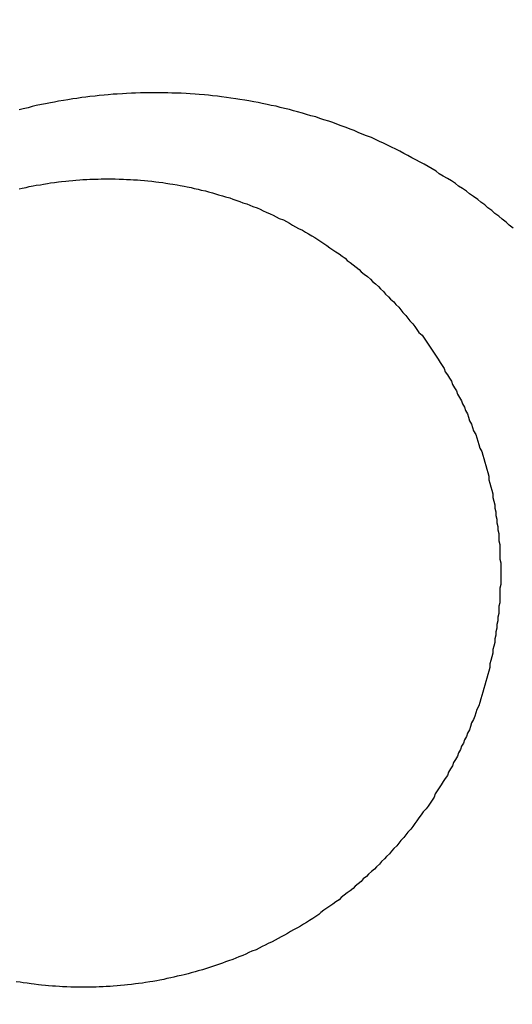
# Model space of a CAD drawing. Header units: millimetres. Extents: x 11979 to 23691, y 12825 to 41978.
# Tile 600 of 656: x 21620.76 to 21621.246, y 40482.188 to 40483.161. Entities that reach past the tile are written whole.
import ezdxf

# ---------------------------------------------------------------- set-up
doc = ezdxf.new("R2010")
doc.units = ezdxf.units.MM
for name, color, linetype in [('- niebieska cienka - izolacja', 120, 'Continuous'), ('-WYMIAR', 8, 'Continuous'), ('PROJEKTOWANE', 5, 'Continuous')]:
    doc.layers.add(name, color=color, linetype=linetype)
doc.styles.get("Standard").update_dxf_attribs({"font": 'arial.ttf'})
doc.dimstyles.new('CZA-KROPKA-50', dxfattribs={"dimtxt": 12, "dimasz": 1, "dimexe": 2, "dimexo": 25, "dimgap": 4, "dimtad": 1, "dimdec": 1, "dimrnd": 0.5, "dimzin": 9, "dimdsep": 46, "dimtxsty": 'Standard', "dimblk": 'CZA-KROPKA', "dimblk1": 'CZA-KROPKA', "dimblk2": 'CZA-KROPKA', "dimsah": 1, "dimcen": -20, "dimse1": 1, "dimse2": 1, "dimclrd": 8, "dimclre": 8, "dimclrt": 9, "dimadec": 0, "dimazin": 0, "dimtfac": 1, "dimtdec": 1, "dimtmove": 1, "dimatfit": 3, "dimldrblk": 'CZA-KROPKA', "dimfxl": 1, "dimtolj": 1, "dimtzin": 9, "dimarcsym": 0})

# ---------------------------------------------------------------- blocks, each defined once
blk = doc.blocks.new('CZA-KROPKA')
at = {"layer": '-WYMIAR', "linetype": 'ByBlock'}
for p, q in [((0, 10), (0, -10)), ((5, 0), (-5, 0))]:
    blk.add_line(p, q, dxfattribs=at)
at = {"layer": '-WYMIAR', "linetype": 'ByBlock', "const_width": 2.5}
blk.add_lwpolyline([(-1.25, 0, 1), (1.25, 0, 1)], format="xyb", close=True, dxfattribs=at)
blk = doc.blocks.new('*D1572')
at = {"layer": '-WYMIAR', "color": 8, "lineweight": -2}
blk.add_line((19929.26778, 40021.6846), (22203.26778, 40021.6846), dxfattribs=at)
at = {"layer": 'Defpoints', "color": 0}
for p in [(19928.26778, 40529.34138), (22204.26778, 40500.34138), (22204.26778, 40021.6846)]:
    blk.add_point(p, dxfattribs=at)
at = {"layer": '-WYMIAR', "color": 8, "lineweight": -2, "rotation": 180}
blk.add_blockref('CZA-KROPKA', (19928.26778, 40021.6846), dxfattribs=at)
at = {"layer": '-WYMIAR', "color": 8, "lineweight": -2}
blk.add_blockref('CZA-KROPKA', (22204.26778, 40021.6846), dxfattribs=at)
at = {"layer": '-WYMIAR', "color": 9, "insert": (21066.26778, 40031.81148), "char_height": 12, "attachment_point": 5}
blk.add_mtext('\\A1;2276', dxfattribs=at)
blk = doc.blocks.new('Pisuar NOVA PRO ze zintegrowanym ceramicznym sitkiem')
for points in [[(-0.0290765, -0.2038634, 0), (-0.0291165, -0.2038334, 0), (-0.0291465, -0.2038034, 0), (-0.0291865, -0.2037744, 0), (-0.0292165, -0.2037454, 0), (-0.0292565, -0.2037164, 0), (-0.0292865, -0.2036884, 0), (-0.0293265, -0.2036604, 0), (-0.0293565, -0.2036324, 0), (-0.0293965, -0.2036054, 0), (-0.0294265, -0.2035784, 0), (-0.0294665, -0.2035514, 0), (-0.0295065, -0.2035244, 0), (-0.0295365, -0.2034984, 0), (-0.0295765, -0.2034724, 0), (-0.0296165, -0.2034474, 0), (-0.0296465, -0.2034214, 0), (-0.0296865, -0.2033964, 0), (-0.0297265, -0.2033724, 0), (-0.0297665, -0.2033484, 0), (-0.0298065, -0.2033244, 0), (-0.0298365, -0.2033004, 0), (-0.0298765, -0.2032774, 0), (-0.0299165, -0.2032544, 0), (-0.0299565, -0.2032314, 0), (-0.0299965, -0.2032094, 0), (-0.0300365, -0.2031874, 0), (-0.0300765, -0.2031664, 0), (-0.0301165, -0.2031444, 0), (-0.0301565, -0.2031234, 0), (-0.0301965, -0.2031034, 0), (-0.0302365, -0.2030834, 0), (-0.0302765, -0.2030634, 0), (-0.0303165, -0.2030434, 0), (-0.0303565, -0.2030244, 0), (-0.0303965, -0.2030054, 0), (-0.0304365, -0.2029864, 0), (-0.0304765, -0.2029684, 0), (-0.0305265, -0.2029504, 0), (-0.0305665, -0.2029334, 0), (-0.0306065, -0.2029164, 0), (-0.0306465, -0.2028994, 0), (-0.0306865, -0.2028834, 0), (-0.0307265, -0.2028674, 0), (-0.0307765, -0.2028514, 0), (-0.0308165, -0.2028354, 0), (-0.0308565, -0.2028204, 0), (-0.0308965, -0.2028064, 0), (-0.0309465, -0.2027924, 0), (-0.0309865, -0.2027784, 0), (-0.0310265, -0.2027644, 0), (-0.0310765, -0.2027514, 0), (-0.0311165, -0.2027384, 0), (-0.0311565, -0.2027264, 0), (-0.0312065, -0.2027134, 0), (-0.0312465, -0.2027024, 0), (-0.0312865, -0.2026904, 0), (-0.0313365, -0.2026794, 0), (-0.0313765, -0.2026694, 0), (-0.0314165, -0.2026584, 0), (-0.0314665, -0.2026494, 0), (-0.0315065, -0.2026394, 0), (-0.0315565, -0.2026304, 0), (-0.0315965, -0.2026214, 0), (-0.0316365, -0.2026134, 0), (-0.0316865, -0.2026054, 0), (-0.0317265, -0.2025974, 0), (-0.0317765, -0.2025904, 0), (-0.0318165, -0.2025834, 0), (-0.0318665, -0.2025774, 0), (-0.0319065, -0.2025704, 0), (-0.0319565, -0.2025654, 0), (-0.0319965, -0.2025594, 0), (-0.0320465, -0.2025544, 0), (-0.0320865, -0.2025504, 0), (-0.0321265, -0.2025464, 0), (-0.0321765, -0.2025424, 0), (-0.0322165, -0.2025384, 0), (-0.0322665, -0.2025354, 0), (-0.0323065, -0.2025334, 0), (-0.0323565, -0.2025304, 0), (-0.0323965, -0.2025284, 0), (-0.0324465, -0.2025274, 0), (-0.0324865, -0.2025264, 0), (-0.0325365, -0.2025254, 0), (-0.0325765, -0.2025244, 0), (-0.0326265, -0.2025244, 0), (-0.0326665, -0.2025244, 0), (-0.0327165, -0.2025254, 0), (-0.0327565, -0.2025264, 0), (-0.0328065, -0.2025284, 0), (-0.0328465, -0.2025294, 0), (-0.0328965, -0.2025324, 0), (-0.0329365, -0.2025344, 0), (-0.0329865, -0.2025374, 0), (-0.0330265, -0.2025404, 0), (-0.0330765, -0.2025444, 0), (-0.0331165, -0.2025484, 0), (-0.0331665, -0.2025524, 0), (-0.0332065, -0.2025574, 0), (-0.0332565, -0.2025624, 0), (-0.0332965, -0.2025674, 0), (-0.0333365, -0.2025734, 0), (-0.0333865, -0.2025804, 0), (-0.0334265, -0.2025864, 0), (-0.0334765, -0.2025934, 0), (-0.0335165, -0.2026004, 0), (-0.0335665, -0.2026084, 0), (-0.0336065, -0.2026164, 0), (-0.0336465, -0.2026244, 0), (-0.0336965, -0.2026334, 0), (-0.0337365, -0.2026424, 0), (-0.0337865, -0.2026524, 0), (-0.0338265, -0.2026614, 0), (-0.0338665, -0.2026724, 0), (-0.0339165, -0.2026824, 0), (-0.0339565, -0.2026934, 0)], [(-0.0339565, -0.2034744, 0), (-0.0339265, -0.2034664, 0), (-0.0338865, -0.2034594, 0), (-0.0338565, -0.2034524, 0), (-0.0338165, -0.2034454, 0), (-0.0337865, -0.2034394, 0), (-0.0337465, -0.2034334, 0), (-0.0337165, -0.2034274, 0), (-0.0336765, -0.2034214, 0), (-0.0336465, -0.2034164, 0), (-0.0336065, -0.2034114, 0), (-0.0335665, -0.2034064, 0), (-0.0335365, -0.2034024, 0), (-0.0334965, -0.2033984, 0), (-0.0334665, -0.2033954, 0), (-0.0334265, -0.2033914, 0), (-0.0333965, -0.2033884, 0), (-0.0333565, -0.2033864, 0), (-0.0333265, -0.2033834, 0), (-0.0332865, -0.2033814, 0), (-0.0332565, -0.2033794, 0), (-0.0332165, -0.2033784, 0), (-0.0331765, -0.2033774, 0), (-0.0331465, -0.2033764, 0), (-0.0331065, -0.2033764, 0), (-0.0330765, -0.2033764, 0), (-0.0330365, -0.2033764, 0), (-0.0330065, -0.2033764, 0), (-0.0329665, -0.2033774, 0), (-0.0329265, -0.2033784, 0), (-0.0328965, -0.2033804, 0), (-0.0328565, -0.2033824, 0), (-0.0328265, -0.2033844, 0), (-0.0327865, -0.2033864, 0), (-0.0327565, -0.2033894, 0), (-0.0327165, -0.2033924, 0), (-0.0326865, -0.2033964, 0), (-0.0326465, -0.2033994, 0), (-0.0326065, -0.2034034, 0), (-0.0325765, -0.2034084, 0), (-0.0325365, -0.2034124, 0), (-0.0325065, -0.2034174, 0), (-0.0324665, -0.2034234, 0), (-0.0324365, -0.2034294, 0), (-0.0323965, -0.2034354, 0), (-0.0323665, -0.2034414, 0), (-0.0323265, -0.2034484, 0), (-0.0322965, -0.2034554, 0), (-0.0322565, -0.2034624, 0), (-0.0322265, -0.2034694, 0), (-0.0321865, -0.2034774, 0), (-0.0321565, -0.2034864, 0), (-0.0321165, -0.2034944, 0), (-0.0320865, -0.2035034, 0), (-0.0320465, -0.2035134, 0), (-0.0320165, -0.2035224, 0), (-0.0319865, -0.2035324, 0), (-0.0319465, -0.2035424, 0), (-0.0319165, -0.2035534, 0), (-0.0318765, -0.2035644, 0), (-0.0318465, -0.2035754, 0), (-0.0318165, -0.2035874, 0), (-0.0317765, -0.2035994, 0), (-0.0317465, -0.2036114, 0), (-0.0317065, -0.2036234, 0), (-0.0316765, -0.2036364, 0), (-0.0316465, -0.2036494, 0), (-0.0316065, -0.2036634, 0), (-0.0315765, -0.2036764, 0), (-0.0315465, -0.2036914, 0), (-0.0315165, -0.2037054, 0), (-0.0314765, -0.2037204, 0), (-0.0314465, -0.2037354, 0), (-0.0314165, -0.2037504, 0), (-0.0313865, -0.2037664, 0), (-0.0313465, -0.2037814, 0), (-0.0313165, -0.2037984, 0), (-0.0312865, -0.2038144, 0), (-0.0312565, -0.2038314, 0), (-0.0312265, -0.2038484, 0), (-0.0311965, -0.2038654, 0), (-0.0311565, -0.2038834, 0), (-0.0311265, -0.2039014, 0), (-0.0310965, -0.2039194, 0), (-0.0310665, -0.2039384, 0), (-0.0310365, -0.2039564, 0), (-0.0310065, -0.2039754, 0), (-0.0309765, -0.2039954, 0), (-0.0309465, -0.2040144, 0), (-0.0309165, -0.2040344, 0), (-0.0308865, -0.2040554, 0), (-0.0308565, -0.2040754, 0), (-0.0308265, -0.2040964, 0), (-0.0307965, -0.2041174, 0), (-0.0307665, -0.2041384, 0), (-0.0307365, -0.2041604, 0), (-0.0307165, -0.2041814, 0), (-0.0306865, -0.2042034, 0), (-0.0306565, -0.2042264, 0), (-0.0306265, -0.2042484, 0), (-0.0305965, -0.2042714, 0), (-0.0305765, -0.2042944, 0), (-0.0305465, -0.2043174, 0), (-0.0305165, -0.2043414, 0), (-0.0304865, -0.2043654, 0), (-0.0304665, -0.2043894, 0), (-0.0304365, -0.2044134, 0), (-0.0304065, -0.2044384, 0), (-0.0303865, -0.2044634, 0), (-0.0303565, -0.2044884, 0), (-0.0303365, -0.2045134, 0), (-0.0303065, -0.2045394, 0), (-0.0302865, -0.2045644, 0), (-0.0302565, -0.2045904, 0), (-0.0302365, -0.2046174, 0), (-0.0302065, -0.2046434, 0), (-0.0301865, -0.2046704, 0), (-0.0301665, -0.2046974, 0), (-0.0301365, -0.2047244, 0), (-0.0301165, -0.2047514, 0), (-0.0300965, -0.2047794, 0), (-0.0300665, -0.2048074, 0), (-0.0300465, -0.2048354, 0), (-0.0300265, -0.2048634, 0), (-0.0300065, -0.2048924, 0), (-0.0299765, -0.2049204, 0), (-0.0299565, -0.2049494, 0), (-0.0299365, -0.2049784, 0), (-0.0299165, -0.2050084, 0), (-0.0298965, -0.2050374, 0), (-0.0298765, -0.2050674, 0), (-0.0298565, -0.2050974, 0), (-0.0298365, -0.2051274, 0), (-0.0298165, -0.2051574, 0), (-0.0297965, -0.2051884, 0), (-0.0297765, -0.2052184, 0), (-0.0297565, -0.2052494, 0), (-0.0297465, -0.2052804, 0), (-0.0297265, -0.2053114, 0), (-0.0297065, -0.2053434, 0), (-0.0296865, -0.2053744, 0), (-0.0296765, -0.2054064, 0), (-0.0296565, -0.2054384, 0), (-0.0296365, -0.2054704, 0), (-0.0296265, -0.2055024, 0), (-0.0296065, -0.2055344, 0), (-0.0295865, -0.2055674, 0), (-0.0295765, -0.2055994, 0), (-0.0295565, -0.2056324, 0), (-0.0295465, -0.2056654, 0), (-0.0295265, -0.2056984, 0), (-0.0295165, -0.2057314, 0), (-0.0295065, -0.2057644, 0), (-0.0294865, -0.2057984, 0), (-0.0294765, -0.2058314, 0), (-0.0294665, -0.2058654, 0), (-0.0294465, -0.2058994, 0), (-0.0294365, -0.2059334, 0), (-0.0294265, -0.2059674, 0), (-0.0294165, -0.2060014, 0), (-0.0294065, -0.2060354, 0), (-0.0293865, -0.2060694, 0), (-0.0293765, -0.2061044, 0), (-0.0293665, -0.2061384, 0), (-0.0293565, -0.2061734, 0), (-0.0293465, -0.2062074, 0), (-0.0293365, -0.2062424, 0), (-0.0293265, -0.2062774, 0), (-0.0293165, -0.2063124, 0), (-0.0293165, -0.2063474, 0), (-0.0293065, -0.2063824, 0), (-0.0292965, -0.2064174, 0), (-0.0292865, -0.2064524, 0), (-0.0292765, -0.2064884, 0), (-0.0292765, -0.2065234, 0), (-0.0292665, -0.2065584, 0), (-0.0292565, -0.2065944, 0), (-0.0292565, -0.2066294, 0), (-0.0292465, -0.2066654, 0), (-0.0292465, -0.2067014, 0), (-0.0292365, -0.2067364, 0), (-0.0292365, -0.2067724, 0), (-0.0292265, -0.2068084, 0), (-0.0292265, -0.2068444, 0), (-0.0292165, -0.2068794, 0), (-0.0292165, -0.2069154, 0), (-0.0292165, -0.2069514, 0), (-0.0292065, -0.2069874, 0), (-0.0292065, -0.2070234, 0), (-0.0292065, -0.2070594, 0), (-0.0292065, -0.2070954, 0), (-0.0292065, -0.2071314, 0), (-0.0291965, -0.2071674, 0), (-0.0291965, -0.2072034, 0), (-0.0291965, -0.2072394, 0), (-0.0291965, -0.2072754, 0)], [(-0.0291965, -0.2072754, 0), (-0.0291965, -0.2073114, 0), (-0.0291965, -0.2073474, 0), (-0.0291965, -0.2073834, 0), (-0.0292065, -0.2074194, 0), (-0.0292065, -0.2074554, 0), (-0.0292065, -0.2074914, 0), (-0.0292065, -0.2075274, 0), (-0.0292065, -0.2075624, 0), (-0.0292165, -0.2075984, 0), (-0.0292165, -0.2076344, 0), (-0.0292165, -0.2076704, 0), (-0.0292265, -0.2077064, 0), (-0.0292265, -0.2077424, 0), (-0.0292365, -0.2077774, 0), (-0.0292365, -0.2078134, 0), (-0.0292465, -0.2078494, 0), (-0.0292465, -0.2078844, 0), (-0.0292565, -0.2079204, 0), (-0.0292565, -0.2079554, 0), (-0.0292665, -0.2079914, 0), (-0.0292765, -0.2080264, 0), (-0.0292765, -0.2080614, 0), (-0.0292865, -0.2080974, 0), (-0.0292965, -0.2081324, 0), (-0.0293065, -0.2081674, 0), (-0.0293065, -0.2082024, 0), (-0.0293165, -0.2082374, 0), (-0.0293265, -0.2082724, 0), (-0.0293365, -0.2083074, 0), (-0.0293465, -0.2083414, 0), (-0.0293565, -0.2083764, 0), (-0.0293665, -0.2084104, 0), (-0.0293765, -0.2084454, 0), (-0.0293865, -0.2084794, 0), (-0.0293965, -0.2085134, 0), (-0.0294065, -0.2085484, 0), (-0.0294165, -0.2085824, 0), (-0.0294365, -0.2086164, 0), (-0.0294465, -0.2086494, 0), (-0.0294565, -0.2086834, 0), (-0.0294665, -0.2087174, 0), (-0.0294865, -0.2087504, 0), (-0.0294965, -0.2087844, 0), (-0.0295065, -0.2088174, 0), (-0.0295265, -0.2088504, 0), (-0.0295365, -0.2088834, 0), (-0.0295565, -0.2089164, 0), (-0.0295665, -0.2089494, 0), (-0.0295865, -0.2089814, 0), (-0.0295965, -0.2090144, 0), (-0.0296165, -0.2090464, 0), (-0.0296265, -0.2090784, 0), (-0.0296465, -0.2091104, 0), (-0.0296665, -0.2091424, 0), (-0.0296765, -0.2091744, 0), (-0.0296965, -0.2092054, 0), (-0.0297165, -0.2092374, 0), (-0.0297265, -0.2092684, 0), (-0.0297465, -0.2092994, 0), (-0.0297665, -0.2093304, 0), (-0.0297865, -0.2093614, 0), (-0.0298065, -0.2093914, 0), (-0.0298265, -0.2094224, 0), (-0.0298465, -0.2094524, 0), (-0.0298565, -0.2094824, 0), (-0.0298765, -0.2095124, 0), (-0.0298965, -0.2095414, 0), (-0.0299165, -0.2095714, 0), (-0.0299365, -0.2096004, 0), (-0.0299665, -0.2096294, 0), (-0.0299865, -0.2096584, 0), (-0.0300065, -0.2096874, 0), (-0.0300265, -0.2097164, 0), (-0.0300465, -0.2097444, 0), (-0.0300665, -0.2097724, 0), (-0.0300865, -0.2098004, 0), (-0.0301165, -0.2098284, 0), (-0.0301365, -0.2098554, 0), (-0.0301565, -0.2098834, 0), (-0.0301865, -0.2099104, 0), (-0.0302065, -0.2099374, 0), (-0.0302265, -0.2099634, 0), (-0.0302565, -0.2099904, 0), (-0.0302765, -0.2100164, 0), (-0.0302965, -0.2100424, 0), (-0.0303265, -0.2100684, 0), (-0.0303465, -0.2100944, 0), (-0.0303765, -0.2101194, 0), (-0.0303965, -0.2101454, 0), (-0.0304265, -0.2101704, 0), (-0.0304465, -0.2101944, 0), (-0.0304765, -0.2102194, 0), (-0.0305065, -0.2102434, 0), (-0.0305265, -0.2102674, 0), (-0.0305565, -0.2102914, 0), (-0.0305765, -0.2103154, 0), (-0.0306065, -0.2103384, 0), (-0.0306365, -0.2103624, 0), (-0.0306565, -0.2103854, 0), (-0.0306865, -0.2104074, 0), (-0.0307165, -0.2104304, 0), (-0.0307465, -0.2104524, 0), (-0.0307765, -0.2104744, 0), (-0.0307965, -0.2104964, 0), (-0.0308265, -0.2105184, 0), (-0.0308565, -0.2105394, 0), (-0.0308865, -0.2105604, 0), (-0.0309165, -0.2105814, 0), (-0.0309465, -0.2106014, 0), (-0.0309765, -0.2106224, 0), (-0.0309965, -0.2106424, 0), (-0.0310265, -0.2106624, 0), (-0.0310565, -0.2106814, 0), (-0.0310865, -0.2107014, 0), (-0.0311165, -0.2107204, 0), (-0.0311465, -0.2107394, 0), (-0.0311765, -0.2107574, 0), (-0.0312065, -0.2107754, 0), (-0.0312465, -0.2107944, 0), (-0.0312765, -0.2108114, 0), (-0.0313065, -0.2108294, 0), (-0.0313365, -0.2108464, 0), (-0.0313665, -0.2108634, 0), (-0.0313965, -0.2108804, 0), (-0.0314265, -0.2108964, 0), (-0.0314565, -0.2109134, 0), (-0.0314965, -0.2109294, 0), (-0.0315265, -0.2109444, 0), (-0.0315565, -0.2109604, 0), (-0.0315865, -0.2109754, 0), (-0.0316165, -0.2109904, 0), (-0.0316565, -0.2110044, 0), (-0.0316865, -0.2110194, 0), (-0.0317165, -0.2110334, 0), (-0.0317465, -0.2110464, 0), (-0.0317865, -0.2110604, 0), (-0.0318165, -0.2110734, 0), (-0.0318465, -0.2110864, 0), (-0.0318865, -0.2110994, 0), (-0.0319165, -0.2111114, 0), (-0.0319465, -0.2111234, 0), (-0.0319865, -0.2111354, 0), (-0.0320165, -0.2111464, 0), (-0.0320465, -0.2111574, 0), (-0.0320865, -0.2111684, 0), (-0.0321165, -0.2111794, 0), (-0.0321465, -0.2111894, 0), (-0.0321865, -0.2111994, 0), (-0.0322165, -0.2112094, 0), (-0.0322565, -0.2112194, 0), (-0.0322865, -0.2112284, 0), (-0.0323265, -0.2112374, 0), (-0.0323565, -0.2112454, 0), (-0.0323965, -0.2112534, 0), (-0.0324265, -0.2112614, 0), (-0.0324565, -0.2112694, 0), (-0.0324965, -0.2112764, 0), (-0.0325265, -0.2112844, 0), (-0.0325665, -0.2112904, 0), (-0.0325965, -0.2112974, 0), (-0.0326365, -0.2113034, 0), (-0.0326665, -0.2113094, 0), (-0.0327065, -0.2113144, 0), (-0.0327365, -0.2113204, 0), (-0.0327765, -0.2113254, 0), (-0.0328065, -0.2113294, 0), (-0.0328465, -0.2113344, 0), (-0.0328865, -0.2113384, 0), (-0.0329165, -0.2113414, 0), (-0.0329565, -0.2113454, 0), (-0.0329865, -0.2113484, 0), (-0.0330265, -0.2113514, 0), (-0.0330565, -0.2113534, 0), (-0.0330965, -0.2113554, 0), (-0.0331265, -0.2113574, 0), (-0.0331665, -0.2113584, 0), (-0.0331965, -0.2113604, 0), (-0.0332365, -0.2113614, 0), (-0.0332765, -0.2113614, 0), (-0.0333065, -0.2113614, 0), (-0.0333465, -0.2113614, 0), (-0.0333765, -0.2113614, 0), (-0.0334165, -0.2113604, 0), (-0.0334465, -0.2113594, 0), (-0.0334865, -0.2113584, 0), (-0.0335265, -0.2113564, 0), (-0.0335565, -0.2113544, 0), (-0.0335965, -0.2113524, 0), (-0.0336265, -0.2113504, 0), (-0.0336665, -0.2113474, 0), (-0.0336965, -0.2113434, 0), (-0.0337365, -0.2113404, 0), (-0.0337665, -0.2113364, 0), (-0.0338065, -0.2113324, 0), (-0.0338365, -0.2113274, 0), (-0.0338765, -0.2113224, 0), (-0.0339165, -0.2113174, 0), (-0.0339465, -0.2113124, 0), (-0.0339865, -0.2113064, 0)]]:
    blk.add_polyline3d(points)

msp = doc.modelspace()

# ---------------------------------------------------------------- hatches: boundary and pattern name
at = {"layer": '- niebieska cienka - izolacja'}
h = msp.add_hatch(dxfattribs=at)
h.set_pattern_fill('ANSI31', color=5, scale=10)
h.set_pattern_definition([(315, (8112.473, 14221.135), (19.7999996, -4e-15), [3.394112, -24.607316]), (315, (8112.473, 14240.935), (19.7999996, -4e-15), [3.394112, -24.607316]), (315, (8126.073, 14214.135), (19.7999996, -4e-15), [3.959798, -24.04163]), (315, (8126.073, 14233.935), (19.7999996, -4e-15), [3.959798, -24.04163]), (0, (8122.273, 14219.935), (0, 19.8), [0.2, -19.6]), (90, (8122.473, 14219.935), (-19.8, 1e-15), [0.2, -19.6]), (0, (8122.473, 14220.135), (0, 19.8), [0.2, -19.6]), (0, (8122.673, 14220.135), (0, 19.8), [0.2, -19.6]), (0, (8122.873, 14220.135), (0, 19.8), [0.2, -19.6]), (0, (8123.073, 14220.135), (0, 19.8), [0.2, -19.6]), (90, (8123.273, 14219.935), (-19.8, 1e-15), [0.2, -19.6]), (0, (8123.273, 14219.935), (0, 19.8), [0.2, -19.6]), (90, (8123.473, 14219.735), (-19.8, 1e-15), [0.2, -19.6]), (0, (8123.473, 14219.735), (0, 19.8), [0.2, -19.6]), (90, (8123.673, 14219.535), (-19.8, 1e-15), [0.2, -19.6]), (90, (8123.673, 14219.335), (-19.8, 1e-15), [0.2, -19.6]), (90, (8123.673, 14219.135), (-19.8, 1e-15), [0.2, -19.6]), (90, (8123.673, 14218.935), (-19.8, 1e-15), [0.2, -19.6]), (0, (8123.473, 14218.935), (0, 19.8), [0.2, -19.6]), (90, (8123.473, 14218.735), (-19.8, 1e-15), [0.2, -19.6]), (0, (8123.273, 14218.735), (0, 19.8), [0.2, -19.6]), (90, (8123.273, 14218.535), (-19.8, 1e-15), [0.2, -19.6]), (0, (8123.073, 14218.535), (0, 19.8), [0.2, -19.6]), (0, (8122.873, 14218.535), (0, 19.8), [0.2, -19.6]), (0, (8122.673, 14218.535), (0, 19.8), [0.2, -19.6]), (0, (8122.473, 14218.535), (0, 19.8), [0.2, -19.6]), (90, (8122.473, 14218.535), (-19.8, 1e-15), [0.2, -19.6]), (0, (8122.273, 14218.735), (0, 19.8), [0.2, -19.6]), (90, (8122.273, 14218.735), (-19.8, 1e-15), [0.2, -19.6]), (0, (8122.073, 14218.935), (0, 19.8), [0.2, -19.6]), (90, (8122.073, 14218.935), (-19.8, 1e-15), [0.2, -19.6]), (90, (8122.073, 14219.135), (-19.8, 1e-15), [0.2, -19.6]), (90, (8122.073, 14219.335), (-19.8, 1e-15), [0.2, -19.6]), (90, (8122.073, 14219.535), (-19.8, 1e-15), [0.2, -19.6]), (0, (8122.073, 14219.735), (0, 19.8), [0.2, -19.6]), (90, (8122.273, 14219.735), (-19.8, 1e-15), [0.2, -19.6]), (90, (8119.273, 14202.735), (-19.8, 1e-15), [0.2, -19.6]), (0, (8119.073, 14202.735), (0, 19.8), [0.2, -19.6]), (90, (8119.073, 14202.535), (-19.8, 1e-15), [0.2, -19.6]), (90, (8119.073, 14202.335), (-19.8, 1e-15), [0.2, -19.6]), (90, (8119.073, 14202.135), (-19.8, 1e-15), [0.2, -19.6]), (90, (8119.073, 14201.935), (-19.8, 1e-15), [0.2, -19.6]), (0, (8119.073, 14201.935), (0, 19.8), [0.2, -19.6]), (90, (8119.273, 14201.735), (-19.8, 1e-15), [0.2, -19.6]), (0, (8119.273, 14201.735), (0, 19.8), [0.2, -19.6]), (90, (8119.473, 14201.535), (-19.8, 1e-15), [0.2, -19.6]), (0, (8119.473, 14201.535), (0, 19.8), [0.2, -19.6]), (90, (8119.673, 14201.335), (-19.8, 1e-15), [0.2, -19.6]), (0, (8119.673, 14201.335), (0, 19.8), [0.2, -19.6]), (0, (8119.873, 14201.335), (0, 19.8), [0.2, -19.6]), (0, (8120.073, 14201.335), (0, 19.8), [0.2, -19.6]), (0, (8120.273, 14201.335), (0, 19.8), [0.2, -19.6]), (90, (8120.473, 14201.335), (-19.8, 1e-15), [0.2, -19.6]), (0, (8120.473, 14201.535), (0, 19.8), [0.2, -19.6]), (90, (8120.673, 14201.535), (-19.8, 1e-15), [0.2, -19.6]), (0, (8120.673, 14201.735), (0, 19.8), [0.2, -19.6]), (90, (8120.873, 14201.735), (-19.8, 1e-15), [0.2, -19.6]), (0, (8120.873, 14201.935), (0, 19.8), [0.2, -19.6]), (90, (8121.073, 14201.935), (-19.8, 1e-15), [0.2, -19.6]), (90, (8121.073, 14202.135), (-19.8, 1e-15), [0.2, -19.6]), (90, (8121.073, 14202.335), (-19.8, 1e-15), [0.2, -19.6]), (90, (8121.073, 14202.535), (-19.8, 1e-15), [0.2, -19.6]), (0, (8120.873, 14202.735), (0, 19.8), [0.2, -19.6]), (90, (8120.873, 14202.735), (-19.8, 1e-15), [0.2, -19.6]), (0, (8120.673, 14202.935), (0, 19.8), [0.2, -19.6]), (90, (8120.673, 14202.935), (-19.8, 1e-15), [0.2, -19.6]), (0, (8120.473, 14203.135), (0, 19.8), [0.2, -19.6]), (90, (8120.473, 14203.135), (-19.8, 1e-15), [0.2, -19.6]), (0, (8120.273, 14203.335), (0, 19.8), [0.2, -19.6]), (0, (8120.073, 14203.335), (0, 19.8), [0.2, -19.6]), (0, (8119.873, 14203.335), (0, 19.8), [0.2, -19.6]), (0, (8119.673, 14203.335), (0, 19.8), [0.2, -19.6]), (90, (8119.673, 14203.135), (-19.8, 1e-15), [0.2, -19.6]), (0, (8119.473, 14203.135), (0, 19.8), [0.2, -19.6]), (90, (8119.473, 14202.935), (-19.8, 1e-15), [0.2, -19.6]), (0, (8119.273, 14202.935), (0, 19.8), [0.2, -19.6]), (90, (8122.273, 14203.335), (-19.8, 1e-15), [0.2, -19.6]), (0, (8122.273, 14203.535), (0, 19.8), [0.2, -19.6]), (90, (8122.473, 14203.535), (-19.8, 1e-15), [0.2, -19.6]), (0, (8122.473, 14203.735), (0, 19.8), [0.2, -19.6]), (0, (8122.673, 14203.735), (0, 19.8), [0.2, -19.6]), (0, (8122.873, 14203.735), (0, 19.8), [0.2, -19.6]), (0, (8123.073, 14203.735), (0, 19.8), [0.2, -19.6]), (0, (8123.273, 14203.735), (0, 19.8), [0.2, -19.6]), (0, (8123.473, 14203.735), (0, 19.8), [0.2, -19.6]), (90, (8123.673, 14203.535), (-19.8, 1e-15), [0.2, -19.6]), (0, (8123.673, 14203.535), (0, 19.8), [0.2, -19.6]), (90, (8123.873, 14203.335), (-19.8, 1e-15), [0.2, -19.6]), (0, (8123.873, 14203.335), (0, 19.8), [0.2, -19.6]), (90, (8124.073, 14203.135), (-19.8, 1e-15), [0.2, -19.6]), (0, (8124.073, 14203.135), (0, 19.8), [0.2, -19.6]), (90, (8124.273, 14202.935), (-19.8, 1e-15), [0.2, -19.6]), (90, (8124.273, 14202.735), (-19.8, 1e-15), [0.2, -19.6]), (90, (8124.273, 14202.535), (-19.8, 1e-15), [0.2, -19.6]), (90, (8124.273, 14202.335), (-19.8, 1e-15), [0.2, -19.6]), (90, (8124.273, 14202.135), (-19.8, 1e-15), [0.2, -19.6]), (90, (8124.273, 14201.935), (-19.8, 1e-15), [0.2, -19.6]), (0, (8124.073, 14201.935), (0, 19.8), [0.2, -19.6]), (90, (8124.073, 14201.735), (-19.8, 1e-15), [0.2, -19.6]), (0, (8123.873, 14201.735), (0, 19.8), [0.2, -19.6]), (90, (8123.873, 14201.535), (-19.8, 1e-15), [0.2, -19.6]), (0, (8123.673, 14201.535), (0, 19.8), [0.2, -19.6]), (90, (8123.673, 14201.335), (-19.8, 1e-15), [0.2, -19.6]), (0, (8123.473, 14201.335), (0, 19.8), [0.2, -19.6]), (0, (8123.273, 14201.335), (0, 19.8), [0.2, -19.6]), (0, (8123.073, 14201.335), (0, 19.8), [0.2, -19.6]), (0, (8122.873, 14201.335), (0, 19.8), [0.2, -19.6]), (0, (8122.673, 14201.335), (0, 19.8), [0.2, -19.6]), (0, (8122.473, 14201.335), (0, 19.8), [0.2, -19.6]), (90, (8122.473, 14201.335), (-19.8, 1e-15), [0.2, -19.6]), (0, (8122.273, 14201.535), (0, 19.8), [0.2, -19.6]), (90, (8122.273, 14201.535), (-19.8, 1e-15), [0.2, -19.6]), (0, (8122.073, 14201.735), (0, 19.8), [0.2, -19.6]), (90, (8122.073, 14201.735), (-19.8, 1e-15), [0.2, -19.6]), (0, (8121.873, 14201.935), (0, 19.8), [0.2, -19.6]), (90, (8121.873, 14201.935), (-19.8, 1e-15), [0.2, -19.6]), (90, (8121.873, 14202.135), (-19.8, 1e-15), [0.2, -19.6]), (90, (8121.873, 14202.335), (-19.8, 1e-15), [0.2, -19.6]), (90, (8121.873, 14202.535), (-19.8, 1e-15), [0.2, -19.6]), (90, (8121.873, 14202.735), (-19.8, 1e-15), [0.2, -19.6]), (90, (8121.873, 14202.935), (-19.8, 1e-15), [0.2, -19.6]), (0, (8121.873, 14203.135), (0, 19.8), [0.2, -19.6]), (90, (8122.073, 14203.135), (-19.8, 1e-15), [0.2, -19.6]), (0, (8122.073, 14203.335), (0, 19.8), [0.2, -19.6]), (0, (8114.073, 14217.935), (0, 19.8), [0.2, -19.6]), (90, (8114.273, 14217.935), (-19.8, 1e-15), [0.2, -19.6]), (0, (8114.273, 14218.135), (0, 19.8), [0.2, -19.6]), (0, (8114.473, 14218.135), (0, 19.8), [0.2, -19.6]), (0, (8114.673, 14218.135), (0, 19.8), [0.2, -19.6]), (0, (8114.873, 14218.135), (0, 19.8), [0.2, -19.6]), (90, (8115.073, 14217.935), (-19.8, 1e-15), [0.2, -19.6]), (0, (8115.073, 14217.935), (0, 19.8), [0.2, -19.6]), (90, (8115.273, 14217.735), (-19.8, 1e-15), [0.2, -19.6]), (0, (8115.273, 14217.735), (0, 19.8), [0.2, -19.6]), (90, (8115.473, 14217.535), (-19.8, 1e-15), [0.2, -19.6]), (90, (8115.473, 14217.335), (-19.8, 1e-15), [0.2, -19.6]), (90, (8115.473, 14217.135), (-19.8, 1e-15), [0.2, -19.6]), (90, (8115.473, 14216.935), (-19.8, 1e-15), [0.2, -19.6]), (0, (8115.273, 14216.935), (0, 19.8), [0.2, -19.6]), (90, (8115.273, 14216.735), (-19.8, 1e-15), [0.2, -19.6]), (0, (8115.073, 14216.735), (0, 19.8), [0.2, -19.6]), (90, (8115.073, 14216.535), (-19.8, 1e-15), [0.2, -19.6]), (0, (8114.873, 14216.535), (0, 19.8), [0.2, -19.6]), (0, (8114.673, 14216.535), (0, 19.8), [0.2, -19.6]), (0, (8114.473, 14216.535), (0, 19.8), [0.2, -19.6]), (0, (8114.273, 14216.535), (0, 19.8), [0.2, -19.6]), (90, (8114.273, 14216.535), (-19.8, 1e-15), [0.2, -19.6]), (0, (8114.073, 14216.735), (0, 19.8), [0.2, -19.6]), (90, (8114.073, 14216.735), (-19.8, 1e-15), [0.2, -19.6]), (0, (8113.873, 14216.935), (0, 19.8), [0.2, -19.6]), (90, (8113.873, 14216.935), (-19.8, 1e-15), [0.2, -19.6]), (90, (8113.873, 14217.135), (-19.8, 1e-15), [0.2, -19.6]), (90, (8113.873, 14217.335), (-19.8, 1e-15), [0.2, -19.6]), (90, (8113.873, 14217.535), (-19.8, 1e-15), [0.2, -19.6]), (0, (8113.873, 14217.735), (0, 19.8), [0.2, -19.6]), (90, (8114.073, 14217.735), (-19.8, 1e-15), [0.2, -19.6]), (90, (8111.073, 14216.735), (-19.8, 1e-15), [0.2, -19.6]), (0, (8111.073, 14216.935), (0, 19.8), [0.2, -19.6]), (90, (8111.273, 14216.935), (-19.8, 1e-15), [0.2, -19.6]), (0, (8111.273, 14217.135), (0, 19.8), [0.2, -19.6]), (0, (8111.473, 14217.135), (0, 19.8), [0.2, -19.6]), (0, (8111.673, 14217.135), (0, 19.8), [0.2, -19.6]), (0, (8111.873, 14217.135), (0, 19.8), [0.2, -19.6]), (0, (8112.073, 14217.135), (0, 19.8), [0.2, -19.6]), (0, (8112.273, 14217.135), (0, 19.8), [0.2, -19.6]), (90, (8112.473, 14216.935), (-19.8, 1e-15), [0.2, -19.6]), (0, (8112.473, 14216.935), (0, 19.8), [0.2, -19.6]), (90, (8112.673, 14216.735), (-19.8, 1e-15), [0.2, -19.6]), (0, (8112.673, 14216.735), (0, 19.8), [0.2, -19.6]), (90, (8112.873, 14216.535), (-19.8, 1e-15), [0.2, -19.6]), (0, (8112.873, 14216.535), (0, 19.8), [0.2, -19.6]), (90, (8113.073, 14216.335), (-19.8, 1e-15), [0.2, -19.6]), (90, (8113.073, 14216.135), (-19.8, 1e-15), [0.2, -19.6]), (90, (8113.073, 14215.935), (-19.8, 1e-15), [0.2, -19.6]), (90, (8113.073, 14215.735), (-19.8, 1e-15), [0.2, -19.6]), (90, (8113.073, 14215.535), (-19.8, 1e-15), [0.2, -19.6]), (90, (8113.073, 14215.335), (-19.8, 1e-15), [0.2, -19.6]), (0, (8112.873, 14215.335), (0, 19.8), [0.2, -19.6]), (90, (8112.873, 14215.135), (-19.8, 1e-15), [0.2, -19.6]), (0, (8112.673, 14215.135), (0, 19.8), [0.2, -19.6]), (90, (8112.673, 14214.935), (-19.8, 1e-15), [0.2, -19.6]), (0, (8112.473, 14214.935), (0, 19.8), [0.2, -19.6]), (90, (8112.473, 14214.735), (-19.8, 1e-15), [0.2, -19.6]), (0, (8112.273, 14214.735), (0, 19.8), [0.2, -19.6]), (0, (8112.073, 14214.735), (0, 19.8), [0.2, -19.6]), (0, (8111.873, 14214.735), (0, 19.8), [0.2, -19.6]), (0, (8111.673, 14214.735), (0, 19.8), [0.2, -19.6]), (0, (8111.473, 14214.735), (0, 19.8), [0.2, -19.6]), (0, (8111.273, 14214.735), (0, 19.8), [0.2, -19.6]), (90, (8111.273, 14214.735), (-19.8, 1e-15), [0.2, -19.6]), (0, (8111.073, 14214.935), (0, 19.8), [0.2, -19.6]), (90, (8111.073, 14214.935), (-19.8, 1e-15), [0.2, -19.6]), (0, (8110.873, 14215.135), (0, 19.8), [0.2, -19.6]), (90, (8110.873, 14215.135), (-19.8, 1e-15), [0.2, -19.6]), (0, (8110.673, 14215.335), (0, 19.8), [0.2, -19.6]), (90, (8110.673, 14215.335), (-19.8, 1e-15), [0.2, -19.6]), (90, (8110.673, 14215.535), (-19.8, 1e-15), [0.2, -19.6]), (90, (8110.673, 14215.735), (-19.8, 1e-15), [0.2, -19.6]), (90, (8110.673, 14215.935), (-19.8, 1e-15), [0.2, -19.6]), (90, (8110.673, 14216.135), (-19.8, 1e-15), [0.2, -19.6]), (90, (8110.673, 14216.335), (-19.8, 1e-15), [0.2, -19.6]), (0, (8110.673, 14216.535), (0, 19.8), [0.2, -19.6]), (90, (8110.873, 14216.535), (-19.8, 1e-15), [0.2, -19.6]), (0, (8110.873, 14216.735), (0, 19.8), [0.2, -19.6]), (90, (8113.273, 14214.335), (-19.8, 1e-15), [0.2, -19.6]), (0, (8113.073, 14214.335), (0, 19.8), [0.2, -19.6]), (90, (8113.073, 14214.135), (-19.8, 1e-15), [0.2, -19.6]), (90, (8113.073, 14213.935), (-19.8, 1e-15), [0.2, -19.6]), (90, (8113.073, 14213.735), (-19.8, 1e-15), [0.2, -19.6]), (90, (8113.073, 14213.535), (-19.8, 1e-15), [0.2, -19.6]), (0, (8113.073, 14213.535), (0, 19.8), [0.2, -19.6]), (90, (8113.273, 14213.335), (-19.8, 1e-15), [0.2, -19.6]), (0, (8113.273, 14213.335), (0, 19.8), [0.2, -19.6]), (90, (8113.473, 14213.135), (-19.8, 1e-15), [0.2, -19.6]), (0, (8113.473, 14213.135), (0, 19.8), [0.2, -19.6]), (90, (8113.673, 14212.935), (-19.8, 1e-15), [0.2, -19.6]), (0, (8113.673, 14212.935), (0, 19.8), [0.2, -19.6]), (0, (8113.873, 14212.935), (0, 19.8), [0.2, -19.6]), (0, (8114.073, 14212.935), (0, 19.8), [0.2, -19.6]), (0, (8114.273, 14212.935), (0, 19.8), [0.2, -19.6]), (90, (8114.473, 14212.935), (-19.8, 1e-15), [0.2, -19.6]), (0, (8114.473, 14213.135), (0, 19.8), [0.2, -19.6]), (90, (8114.673, 14213.135), (-19.8, 1e-15), [0.2, -19.6]), (0, (8114.673, 14213.335), (0, 19.8), [0.2, -19.6]), (90, (8114.873, 14213.335), (-19.8, 1e-15), [0.2, -19.6]), (0, (8114.873, 14213.535), (0, 19.8), [0.2, -19.6]), (90, (8115.073, 14213.535), (-19.8, 1e-15), [0.2, -19.6]), (90, (8115.073, 14213.735), (-19.8, 1e-15), [0.2, -19.6]), (90, (8115.073, 14213.935), (-19.8, 1e-15), [0.2, -19.6]), (90, (8115.073, 14214.135), (-19.8, 1e-15), [0.2, -19.6]), (0, (8114.873, 14214.335), (0, 19.8), [0.2, -19.6]), (90, (8114.873, 14214.335), (-19.8, 1e-15), [0.2, -19.6]), (0, (8114.673, 14214.535), (0, 19.8), [0.2, -19.6]), (90, (8114.673, 14214.535), (-19.8, 1e-15), [0.2, -19.6]), (0, (8114.473, 14214.735), (0, 19.8), [0.2, -19.6]), (90, (8114.473, 14214.735), (-19.8, 1e-15), [0.2, -19.6]), (0, (8114.273, 14214.935), (0, 19.8), [0.2, -19.6]), (0, (8114.073, 14214.935), (0, 19.8), [0.2, -19.6]), (0, (8113.873, 14214.935), (0, 19.8), [0.2, -19.6]), (0, (8113.673, 14214.935), (0, 19.8), [0.2, -19.6]), (90, (8113.673, 14214.735), (-19.8, 1e-15), [0.2, -19.6]), (0, (8113.473, 14214.735), (0, 19.8), [0.2, -19.6]), (90, (8113.473, 14214.535), (-19.8, 1e-15), [0.2, -19.6]), (0, (8113.273, 14214.535), (0, 19.8), [0.2, -19.6]), (315, (8123.673, 14206.535), (19.7999996, -4e-15), [4.24264, -23.758788]), (315, (8123.673, 14226.335), (19.7999996, -4e-15), [4.24264, -23.758788]), (315, (8119.673, 14204.135), (19.7999996, -4e-15), [3.959798, -24.04163]), (315, (8119.673, 14223.935), (19.7999996, -4e-15), [3.959798, -24.04163]), (315, (8116.073, 14210.935), (19.7999996, -4e-15), [4.24264, -23.758788]), (315, (8116.073, 14230.735), (19.7999996, -4e-15), [4.24264, -23.758788]), (315, (8113.473, 14216.735), (19.7999996, -4e-15), [3.676956, -24.324474]), (315, (8113.473, 14236.535), (19.7999996, -4e-15), [3.676956, -24.324474]), (315, (8120.273, 14212.535), (19.7999996, -4e-15), [4.24264, -23.758788]), (315, (8120.273, 14232.335), (19.7999996, -4e-15), [4.24264, -23.758788]), (315, (8118.273, 14218.335), (19.7999996, -4e-15), [3.676956, -24.324474]), (315, (8118.273, 14238.135), (19.7999996, -4e-15), [3.676956, -24.324474]), (315, (8116.473, 14203.935), (19.7999996, -4e-15), [3.676956, -24.324474]), (315, (8116.473, 14223.735), (19.7999996, -4e-15), [3.676956, -24.324474]), (315, (8109.073, 14206.935), (19.7999996, -4e-15), [3.676956, -24.324474]), (315, (8109.073, 14226.735), (19.7999996, -4e-15), [3.676956, -24.324474])])
h.paths.add_polyline_path([(21952.26778, 40503.34138), (21958.26778, 40503.34138), (21958.26778, 40413.34138), (21972.26778, 40413.34138), (21972.26778, 40407.34138), (21932.26778, 40407.34138), (21932.26778, 40413.34138), (21952.26778, 40413.34138)])
h.paths.add_polyline_path([(21840.26778, 40346.34138), (21852.26778, 40346.34138), (21852.26778, 40503.34138), (21840.26778, 40503.34138)])
h.paths.add_polyline_path([(21673.26778, 40403.34138), (21670.63461, 40403.34138), (21670.63461, 40391.34138), (21690.63461, 40391.34138), (21690.63461, 40403.34138), (21685.26778, 40403.34138), (21685.26778, 40457.39136, 0.043228), (21673.26778, 40455.83226)])
h.paths.add_polyline_path([(21782.26778, 40391.34138), (21782.26778, 40400.34138), (21797.24268, 40400.34138), (21797.24268, 40403.34138), (21840.26778, 40403.34138), (21840.26778, 40391.34138)])
h.paths.add_polyline_path([(21673.26778, 40455.83226, -0.043228), (21685.26778, 40457.39136), (21685.26778, 40503.34138), (21673.26778, 40503.34138)])
h.paths.add_polyline_path([(21571.26778, 40391.34138), (21580.63461, 40391.34138), (21580.63461, 40403.34138), (21571.26778, 40403.34138)])
h.paths.add_polyline_path([(21782.26778, 40400.34138), (21797.24268, 40400.34138), (21797.24268, 40403.34138), (21782.26778, 40403.34138)])
h.paths.add_polyline_path([(21978.26778, 40407.34138), (21978.26778, 40413.34138), (21972.26778, 40413.34138), (21972.26778, 40407.34138)])
h.paths.add_polyline_path([(21819.20639, 40363.4703), (21837.28006, 40363.4703), (21837.28006, 40396.21246), (21819.20639, 40396.21246)], flags=24)

# ---------------------------------------------------------------- block references
at = {"layer": 'PROJEKTOWANE', "xscale": 100, "yscale": 100, "zscale": 100, "rotation": 359.9999999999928}
msp.add_blockref('Pisuar NOVA PRO ze zintegrowanym ceramicznym sitkiem', (21624.15491, 40503.34138), dxfattribs=at)

# ---------------------------------------------------------------- dimensions: what is measured, and where the dimension line sits
at = {"layer": '-WYMIAR'}
dim = msp.add_linear_dim(base=(22204.26778, 40021.6846), p1=(19928.26778, 40529.34138), p2=(22204.26778, 40500.34138), dimstyle='CZA-KROPKA-50', override={"dimfxl": 0, "dimfxlon": 1}, dxfattribs=at)
dim.commit()
dim.dimension.update_dxf_attribs({"geometry": '*D1572', "text_midpoint": (21066.26778, 40031.81148)})

doc.saveas('drawing.dxf')
